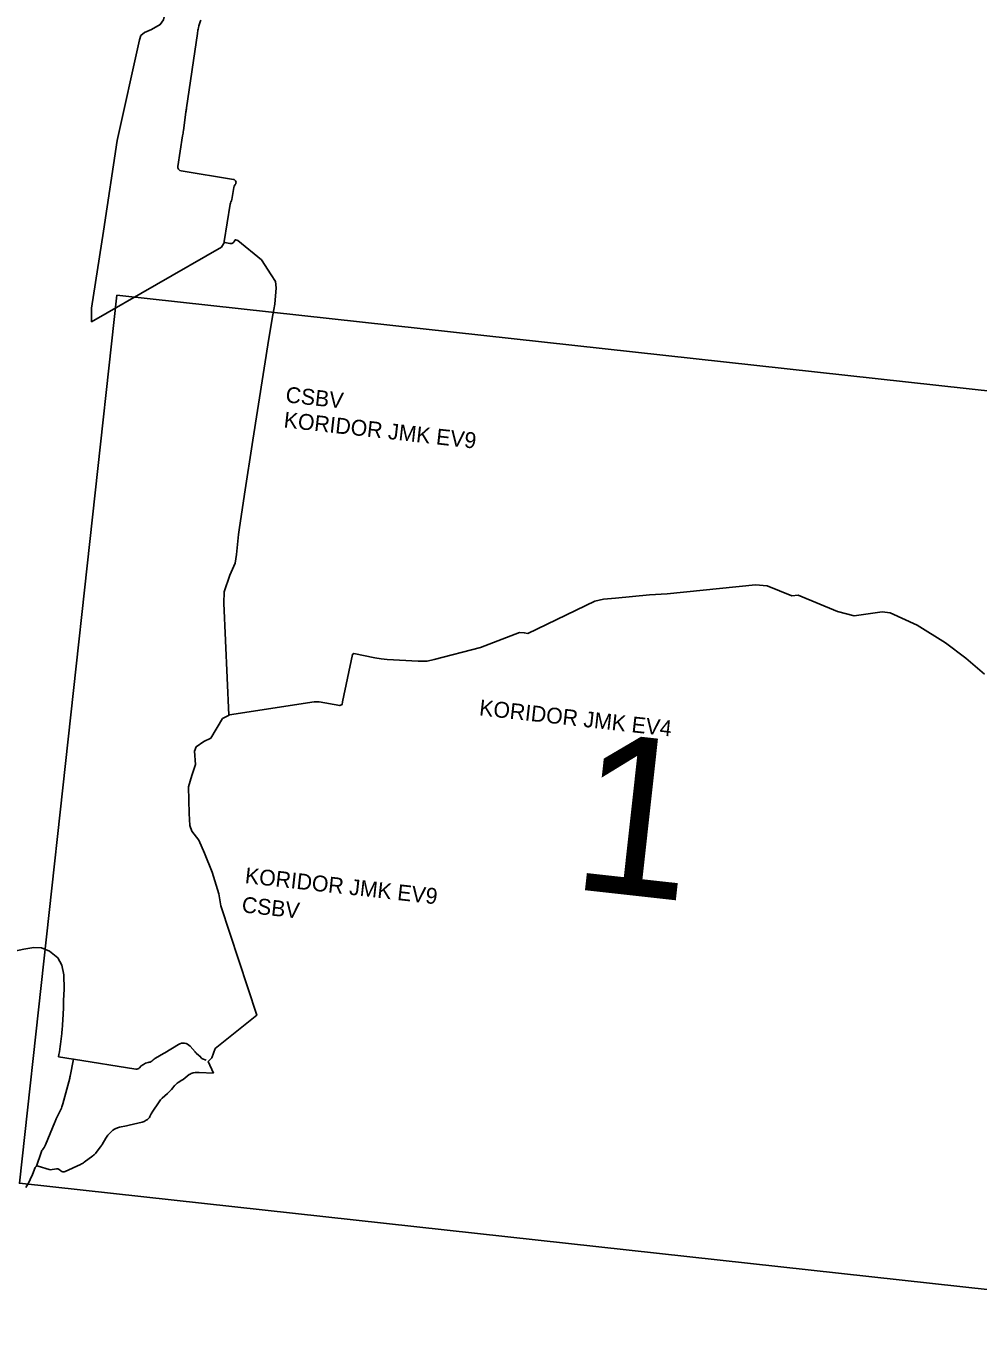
# Model space of a CAD drawing. Extents: x -678204 to -526855, y -1228851 to -1110393.
# Drawn here: x -597988 to -594386, y -1171797 to -1166903 of the extents above; entities that cross this region are included whole.
import ezdxf

# ---------------------------------------------------------------- set-up
doc = ezdxf.new("R2010")
doc.units = 0
for name, color, linetype in [('00_n_cyklo popisy detaily', 7, 'Continuous'), ('00_n_cyklo prujezdne podminecne rekreacni hlavni', 7, 'Continuous'), ('00_n_cyklo prujezdne rekreacni hlavni', 7, 'Continuous'), ('00_n_cyklo prujezdne rekreacni vedlejsi', 7, 'Continuous'), ('00_n_cyklo studie rekreacni vedlejsi', 7, 'Continuous'), ('00_n_cyklo trasovani rekreacni hlavni', 7, 'Continuous'), ('00_n_cyklo trasovani rekreacni vedlejsi', 7, 'Continuous'), ('_HELP', 7, 'Continuous')]:
    doc.layers.add(name, color=color, linetype=linetype)

msp = doc.modelspace()

# ---------------------------------------------------------------- linework, layer by layer
at = {"layer": '00_n_cyklo prujezdne podminecne rekreacni hlavni'}
msp.add_lwpolyline([(-595757.4, -1169067.8), (-595629.6, -1169054.4), (-595563, -1169050.4), (-595228.5, -1169017.3), (-595183.9, -1169020.7), (-595090.4, -1169059), (-595067.3, -1169056.4), (-594918.8, -1169117.1), (-594854.9, -1169133.6), (-594748.7, -1169119), (-594718.5, -1169123), (-594617.4, -1169169.4), (-594509.4, -1169235.5), (-594432.8, -1169293.8), (-594362.1, -1169355.1)], dxfattribs=at)
at = {"layer": '00_n_cyklo prujezdne rekreacni hlavni'}
for p, q in [((-597335.5, -1166910.6), (-597336.4, -1166915.8)), ((-597339.1, -1166931.8), (-597380.4, -1167212.9)), ((-597382.7, -1167228.9), (-597391, -1167290.2)), ((-597391, -1167290.2), (-597392.3, -1167299.4)), ((-597395.1, -1167318.7), (-597413.1, -1167434.6)), ((-597400.7, -1167451.7), (-597203, -1167484)), ((-597195.9, -1167503.1), (-597197.7, -1167505.2)), ((-597201.5, -1167514.2), (-597208.8, -1167559.8)), ((-597215.6, -1167578.1), (-597237.6, -1167719.2)), ((-597235.3, -1167722.6), (-597216.7, -1167726.5)), ((-597193.7, -1167712.1), (-597190.8, -1167713.6)), ((-597190.7, -1167713.5), (-597186.1, -1167715)), ((-597186.1, -1167715), (-597096.7, -1167787.4)), ((-597096.7, -1167787.4), (-597059.7, -1167845)), ((-597059.7, -1167845), (-597044, -1167870.3)), ((-597040.9, -1167894.2), (-597046.5, -1167955.2)), ((-597044, -1167870.3), (-597040.9, -1167894.2)), ((-597053.6, -1167995.6), (-597069.5, -1168085)), ((-597046.5, -1167955.2), (-597053.6, -1167995.6)), ((-597069.5, -1168085), (-597130.1, -1168469.7)), ((-597130.1, -1168469.7), (-597160.5, -1168674.2)), ((-597160.5, -1168674.2), (-597181, -1168808.5)), ((-597184, -1168825.9), (-597191.9, -1168901.8)), ((-597181, -1168808.5), (-597184, -1168825.9)), ((-597369.8, -1170868.6), (-597392.9, -1170886.7)), ((-597278.3, -1170863), (-597332.3, -1170860.5)), ((-597424, -1170908.8), (-597432.5, -1170919.1)), ((-597397.6, -1170889.9), (-597412.2, -1170898.8)), ((-597484.2, -1170971.3), (-597510.2, -1171010.1)), ((-597452.7, -1170940), (-597472, -1170957.3)), ((-597514, -1171016.7), (-597518.9, -1171027.3)), ((-597659, -1171079.1), (-597675.2, -1171094.9)), ((-597647.3, -1171072.3), (-597654.9, -1171076.1)), ((-597607.9, -1171062.7), (-597634.4, -1171067.9)), ((-597548.3, -1171047.9), (-597597.1, -1171060.3)), ((-597527.8, -1171037.7), (-597533.2, -1171041.3)), ((-597685.6, -1171108.3), (-597699.5, -1171132.5)), ((-597734.7, -1171175.9), (-597767.1, -1171200.1)), ((-597703.2, -1171138.2), (-597725, -1171166.4)), ((-597952.5, -1171219.6), (-597963.3, -1171246.2)), ((-597899.5, -1171227.2), (-597941.5, -1171214.4)), ((-597871.5, -1171225.1), (-597887.9, -1171228)), ((-597855.3, -1171232.9), (-597861.9, -1171227.6)), ((-597781, -1171208.3), (-597839.7, -1171234.9))]:
    msp.add_line(p, q, dxfattribs=at)
for points in [[(-597191.9, -1168901.8), (-597196.6, -1168934.6), (-597217, -1168980.6), (-597237.7, -1169042.8), (-597237.7, -1169043.5)], [(-597237.7, -1169043.5), (-597239.5, -1169086.5), (-597220.1, -1169509.6)], [(-597218.4, -1169508.9), (-596898, -1169458.8), (-596878.1, -1169459.7), (-596800.9, -1169473.4), (-596792.1, -1169469.8), (-596790.3, -1169459.1), (-596753.2, -1169279.8), (-596747.6, -1169276.5), (-596668.7, -1169292.3), (-596644, -1169296.3), (-596621.7, -1169298.8), (-596504.7, -1169305.7), (-596470.3, -1169305), (-596444.2, -1169299), (-596268.5, -1169253.8), (-596120.9, -1169197), (-596102.9, -1169197.9), (-596089.7, -1169200.5), (-595835.7, -1169078.1), (-595803.4, -1169071.5), (-595757.4, -1169067.8)], [(-597218.4, -1169508.9), (-597221.9, -1169510.4), (-597244.7, -1169522.6), (-597289, -1169596.8), (-597315.1, -1169608.7), (-597343.4, -1169629.3), (-597349.7, -1169645.5), (-597346.2, -1169696.7), (-597360.9, -1169738), (-597372.9, -1169781.1), (-597370.3, -1169880.8), (-597367.4, -1169926.3), (-597359.7, -1169948.7), (-597334, -1169982), (-597312.4, -1170031.8), (-597283.1, -1170102.9), (-597258.2, -1170184.7), (-597250.8, -1170230.7), (-597115, -1170644.4), (-597271.4, -1170769.9)], [(-597271.4, -1170769.9), (-597284.3, -1170805.4), (-597298.2, -1170818.6), (-597278.3, -1170863)]]:
    msp.add_lwpolyline(points, dxfattribs=at)
for centre, radius, start, end in [((-596844.4, -1167004.6), 500, 169.7736, 171.634), ((-597225.6, -1166930.5), 111.7, 154.1225, 169.7736), ((-595896.4, -1167431.1), 1500, 171.634, 172.253), ((-598383.1, -1167164.6), 1000, 351.1378, 352.253), ((-597398.3, -1167436.9), 15, 171.1378, 260.7395), ((-597204.9, -1167495.6), 11.8, 319.9728, 80.7395), ((-597181.8, -1167517.3), 20, 142.7753, 170.8989), ((-597233.5, -1167555.9), 25, 328.5159, 350.8989), ((-597190.9, -1167582), 25, 148.5159, 171.1223), ((-597234.7, -1167719.7), 3, 171.1223, 258.101), ((-597213.9, -1167713.3), 13.5, 258.101, 304.9517), ((-597223.3, -1167700), 29.8, 304.9517, 334.205), ((-597194.6, -1167713.8), 2, 60.8962, 154.205), ((-597421.5, -1170850.1), 46.5, 301.0589, 308.0675), ((-597354.4, -1170888.3), 25, 108.7547, 128.0675), ((-597336.7, -1170940.4), 80.1, 86.8958, 108.7547), ((-597586.2, -1170791.1), 200, 311.8921, 320.2172), ((-597388.2, -1170938.6), 46.5, 121.0589, 140.2172), ((-597421.9, -1171013.2), 75, 131.8921, 146.0943), ((-597542.9, -1171016), 26.5, 304.8709, 334.8037), ((-597468.7, -1171038), 50, 146.0943, 154.8037), ((-597647.4, -1171090.9), 16.5, 116.6894, 134.3517), ((-597624.8, -1171117), 50, 101.056, 116.6897), ((-597646.3, -1170866.4), 200, 281.056, 284.2287), ((-597560.6, -1170999.5), 50, 284.2287, 303.176), ((-597742.8, -1171107.7), 50, 322.362, 330.1655), ((-597632, -1171139.1), 61.7, 134.3517, 150.1655), ((-597764.6, -1171135.8), 50, 306.7152, 322.362), ((-597944.1, -1171223), 9, 72.9728, 157.8404), ((-597892.2, -1171203.3), 25, 252.9728, 279.8308), ((-597869.5, -1171236.9), 12, 51.0653, 99.8308), ((-597812, -1171140), 75, 294.4197, 306.7152), ((-598289.5, -1171113.2), 352.3, 328.8661, 337.8111), ((-597845.9, -1171221.3), 15, 231.0652, 294.4197)]:
    msp.add_arc(centre, radius, start, end, dxfattribs=at)
at = {"layer": '00_n_cyklo prujezdne rekreacni vedlejsi'}
msp.add_lwpolyline([(-597388.2, -1166854.3), (-597415.6, -1166849.3), (-597427.6, -1166835.6), (-597448.9, -1166802.7), (-597467.6, -1166880.9), (-597479.7, -1166898.7), (-597512.2, -1166916.6), (-597539.4, -1166928.3), (-597553.2, -1166940.4), (-597558.4, -1166956.8), (-597643.1, -1167337.2), (-597693.9, -1167679.2), (-597739.5, -1167971.3), (-597739.4, -1168022.1), (-597247.7, -1167739.5), (-597237.1, -1167721.4)], dxfattribs=at)
at = {"layer": '00_n_cyklo studie rekreacni vedlejsi'}
for p, q in [((-597347.9, -1170782.9), (-597366.9, -1170761.5)), ((-597333.7, -1170795.9), (-597343.6, -1170787.1)), ((-597809, -1170810.6), (-597864.9, -1170801.8)), ((-597572.2, -1170847.8), (-597808.3, -1170810.7)), ((-597323.4, -1170806.7), (-597330, -1170799.5)), ((-597306.5, -1170814.6), (-597320.2, -1170809)), ((-597853.8, -1170995.1), (-597873, -1171036.4)), ((-597878.2, -1171048.5), (-597913.2, -1171133.6)), ((-597930.1, -1171163.2), (-597947.2, -1171214.5)), ((-597919, -1171144), (-597923.1, -1171149.5))]:
    msp.add_line(p, q, dxfattribs=at)
for points in [[(-598154.6, -1170194.6), (-598110.7, -1170418), (-597995.1, -1170394.2), (-597958.1, -1170388.3), (-597928.4, -1170389.6), (-597898.6, -1170402.2), (-597867.6, -1170426.6), (-597852.4, -1170455.1), (-597844.4, -1170491.4), (-597843.1, -1170545), (-597845.4, -1170588.6)], [(-597845.3, -1170599.2), (-597845.4, -1170588.6)], [(-597848.1, -1170660.9), (-597845.8, -1170617.5)], [(-597853.3, -1170723.4), (-597852.3, -1170713.4)], [(-597468, -1170789.1), (-597497.2, -1170806)], [(-597411.2, -1170754.7), (-597462.6, -1170785.9)], [(-597808.3, -1170810.7), (-597820.5, -1170874.9)], [(-597521.2, -1170822), (-597525.8, -1170823.1)], [(-597822.1, -1170881.8), (-597847.8, -1170978.7)]]:
    msp.add_lwpolyline(points, dxfattribs=at)
for centre, radius, start, end in [((-598143.3, -1170601.6), 298, 356.938, 0.4576), ((-598844.6, -1170607.6), 998, 353.9141, 356.938), ((-598845.7, -1170617.6), 998, 349.3631, 353.9141), ((-597618, -1170529.3), 300, 300.0169, 301.2171), ((-597393.1, -1170784.7), 35, 41.5471, 121.2171), ((-597310.5, -1170749.7), 50, 221.5471, 228.4384), ((-597512.8, -1170881.6), 60, 102.5027, 139.5154), ((-597526.6, -1170797.6), 25, 282.5027, 316.4873), ((-597472.2, -1170849.3), 50, 120.0169, 136.4873), ((-597366.9, -1170833.4), 50, 42.5548, 48.4384), ((-597316.8, -1170800.6), 9, 222.5548, 247.829), ((-597919.3, -1170856), 100.5, 345.1308, 349.205), ((-597569.9, -1170832.9), 15, 261.0767, 319.5154), ((-597944.5, -1170953), 100, 335.1214, 345.1308), ((-597600.8, -1171162.6), 300, 155.1214, 157.6434), ((-597959.5, -1171114.5), 50, 323.9386, 337.6434), ((-597882.7, -1171179), 50, 143.9386, 161.6161)]:
    msp.add_arc(centre, radius, start, end, dxfattribs=at)
at = {"layer": '00_n_cyklo trasovani rekreacni hlavni'}
for p, q in [((-597335.5, -1166910.6), (-597336.4, -1166915.8)), ((-597339.1, -1166931.8), (-597380.4, -1167212.9)), ((-597382.7, -1167228.9), (-597391, -1167290.2)), ((-597391, -1167290.2), (-597392.3, -1167299.4)), ((-597395.1, -1167318.7), (-597413.1, -1167434.6)), ((-597400.7, -1167451.7), (-597203, -1167484)), ((-597195.9, -1167503.1), (-597197.7, -1167505.2)), ((-597201.5, -1167514.2), (-597208.8, -1167559.8)), ((-597215.6, -1167578.1), (-597237.6, -1167719.2)), ((-597235.3, -1167722.6), (-597216.7, -1167726.5)), ((-597193.7, -1167712.1), (-597190.8, -1167713.6)), ((-597190.7, -1167713.5), (-597186.1, -1167715)), ((-597186.1, -1167715), (-597096.7, -1167787.4)), ((-597096.7, -1167787.4), (-597059.7, -1167845)), ((-597059.7, -1167845), (-597044, -1167870.3)), ((-597040.9, -1167894.2), (-597046.5, -1167955.2)), ((-597044, -1167870.3), (-597040.9, -1167894.2)), ((-597053.6, -1167995.6), (-597069.5, -1168085)), ((-597046.5, -1167955.2), (-597053.6, -1167995.6)), ((-597069.5, -1168085), (-597130.1, -1168469.7)), ((-597130.1, -1168469.7), (-597160.5, -1168674.2)), ((-597160.5, -1168674.2), (-597181, -1168808.5)), ((-597184, -1168825.9), (-597191.9, -1168901.8)), ((-597181, -1168808.5), (-597184, -1168825.9)), ((-597369.8, -1170868.6), (-597392.9, -1170886.7)), ((-597278.3, -1170863), (-597332.3, -1170860.5)), ((-597424, -1170908.8), (-597432.5, -1170919.1)), ((-597397.6, -1170889.9), (-597412.2, -1170898.8)), ((-597484.2, -1170971.3), (-597510.2, -1171010.1)), ((-597452.7, -1170940), (-597472, -1170957.3)), ((-597514, -1171016.7), (-597518.9, -1171027.3)), ((-597659, -1171079.1), (-597675.2, -1171094.9)), ((-597647.3, -1171072.3), (-597654.9, -1171076.1)), ((-597607.9, -1171062.7), (-597634.4, -1171067.9)), ((-597548.3, -1171047.9), (-597597.1, -1171060.3)), ((-597527.8, -1171037.7), (-597533.2, -1171041.3)), ((-597685.6, -1171108.3), (-597699.5, -1171132.5)), ((-597734.7, -1171175.9), (-597767.1, -1171200.1)), ((-597703.2, -1171138.2), (-597725, -1171166.4)), ((-597952.5, -1171219.6), (-597963.3, -1171246.2)), ((-597899.5, -1171227.2), (-597941.5, -1171214.4)), ((-597871.5, -1171225.1), (-597887.9, -1171228)), ((-597855.3, -1171232.9), (-597861.9, -1171227.6)), ((-597781, -1171208.3), (-597839.7, -1171234.9))]:
    msp.add_line(p, q, dxfattribs=at)
for points in [[(-597191.9, -1168901.8), (-597196.6, -1168934.6), (-597217, -1168980.6), (-597237.7, -1169042.8), (-597237.7, -1169043.5)], [(-595757.4, -1169067.8), (-595629.6, -1169054.4), (-595563, -1169050.4), (-595228.5, -1169017.3), (-595183.9, -1169020.7), (-595090.4, -1169059), (-595067.3, -1169056.4), (-594918.8, -1169117.1), (-594854.9, -1169133.6), (-594748.7, -1169119), (-594718.5, -1169123), (-594617.4, -1169169.4), (-594509.4, -1169235.5), (-594432.8, -1169293.8), (-594362.1, -1169355.1)], [(-597237.7, -1169043.5), (-597239.5, -1169086.5), (-597220.1, -1169509.6)], [(-597218.4, -1169508.9), (-596898, -1169458.8), (-596878.1, -1169459.7), (-596800.9, -1169473.4), (-596792.1, -1169469.8), (-596790.3, -1169459.1), (-596753.2, -1169279.8), (-596747.6, -1169276.5), (-596668.7, -1169292.3), (-596644, -1169296.3), (-596621.7, -1169298.8), (-596504.7, -1169305.7), (-596470.3, -1169305), (-596444.2, -1169299), (-596268.5, -1169253.8), (-596120.9, -1169197), (-596102.9, -1169197.9), (-596089.7, -1169200.5), (-595835.7, -1169078.1), (-595803.4, -1169071.5), (-595757.4, -1169067.8)], [(-597218.4, -1169508.9), (-597221.9, -1169510.4), (-597244.7, -1169522.6), (-597289, -1169596.8), (-597315.1, -1169608.7), (-597343.4, -1169629.3), (-597349.7, -1169645.5), (-597346.2, -1169696.7), (-597360.9, -1169738), (-597372.9, -1169781.1), (-597370.3, -1169880.8), (-597367.4, -1169926.3), (-597359.7, -1169948.7), (-597334, -1169982), (-597312.4, -1170031.8), (-597283.1, -1170102.9), (-597258.2, -1170184.7), (-597250.8, -1170230.7), (-597115, -1170644.4), (-597271.4, -1170769.9)], [(-597271.4, -1170769.9), (-597284.3, -1170805.4), (-597298.2, -1170818.6), (-597278.3, -1170863)]]:
    msp.add_lwpolyline(points, dxfattribs=at)
for centre, radius, start, end in [((-596844.4, -1167004.6), 500, 169.7736, 171.634), ((-597225.6, -1166930.5), 111.7, 154.1225, 169.7736), ((-595896.4, -1167431.1), 1500, 171.634, 172.253), ((-598383.1, -1167164.6), 1000, 351.1378, 352.253), ((-597398.3, -1167436.9), 15, 171.1378, 260.7395), ((-597204.9, -1167495.6), 11.8, 319.9728, 80.7395), ((-597181.8, -1167517.3), 20, 142.7753, 170.8989), ((-597233.5, -1167555.9), 25, 328.5159, 350.8989), ((-597190.9, -1167582), 25, 148.5159, 171.1223), ((-597234.7, -1167719.7), 3, 171.1223, 258.101), ((-597213.9, -1167713.3), 13.5, 258.101, 304.9517), ((-597223.3, -1167700), 29.8, 304.9517, 334.205), ((-597194.6, -1167713.8), 2, 60.8962, 154.205), ((-597421.5, -1170850.1), 46.5, 301.0589, 308.0675), ((-597354.4, -1170888.3), 25, 108.7547, 128.0675), ((-597336.7, -1170940.4), 80.1, 86.8958, 108.7547), ((-597586.2, -1170791.1), 200, 311.8921, 320.2172), ((-597388.2, -1170938.6), 46.5, 121.0589, 140.2172), ((-597421.9, -1171013.2), 75, 131.8921, 146.0943), ((-597542.9, -1171016), 26.5, 304.8709, 334.8037), ((-597468.7, -1171038), 50, 146.0943, 154.8037), ((-597647.4, -1171090.9), 16.5, 116.6894, 134.3517), ((-597624.8, -1171117), 50, 101.056, 116.6897), ((-597646.3, -1170866.4), 200, 281.056, 284.2287), ((-597560.6, -1170999.5), 50, 284.2287, 303.176), ((-597742.8, -1171107.7), 50, 322.362, 330.1655), ((-597632, -1171139.1), 61.7, 134.3517, 150.1655), ((-597764.6, -1171135.8), 50, 306.7152, 322.362), ((-597944.1, -1171223), 9, 72.9728, 157.8404), ((-597892.2, -1171203.3), 25, 252.9728, 279.8308), ((-597869.5, -1171236.9), 12, 51.0653, 99.8308), ((-597812, -1171140), 75, 294.4197, 306.7152), ((-598289.5, -1171113.2), 352.3, 328.8661, 337.8111), ((-597845.9, -1171221.3), 15, 231.0652, 294.4197)]:
    msp.add_arc(centre, radius, start, end, dxfattribs=at)
at = {"layer": '00_n_cyklo trasovani rekreacni vedlejsi'}
for p, q in [((-597347.9, -1170782.9), (-597366.9, -1170761.5)), ((-597333.7, -1170795.9), (-597343.6, -1170787.1)), ((-597809, -1170810.6), (-597864.9, -1170801.8)), ((-597572.2, -1170847.8), (-597808.3, -1170810.7)), ((-597323.4, -1170806.7), (-597330, -1170799.5)), ((-597306.5, -1170814.6), (-597320.2, -1170809)), ((-597853.8, -1170995.1), (-597873, -1171036.4)), ((-597878.2, -1171048.5), (-597913.2, -1171133.6)), ((-597930.1, -1171163.2), (-597947.2, -1171214.5)), ((-597919, -1171144), (-597923.1, -1171149.5))]:
    msp.add_line(p, q, dxfattribs=at)
for points in [[(-597388.2, -1166854.3), (-597415.6, -1166849.3), (-597427.6, -1166835.6), (-597448.9, -1166802.7), (-597467.6, -1166880.9), (-597479.7, -1166898.7), (-597512.2, -1166916.6), (-597539.4, -1166928.3), (-597553.2, -1166940.4), (-597558.4, -1166956.8), (-597643.1, -1167337.2), (-597693.9, -1167679.2), (-597739.5, -1167971.3), (-597739.4, -1168022.1), (-597247.7, -1167739.5), (-597237.1, -1167721.4)], [(-598154.6, -1170194.6), (-598110.7, -1170418), (-597995.1, -1170394.2), (-597958.1, -1170388.3), (-597928.4, -1170389.6), (-597898.6, -1170402.2), (-597867.6, -1170426.6), (-597852.4, -1170455.1), (-597844.4, -1170491.4), (-597843.1, -1170545), (-597845.4, -1170588.6)], [(-597845.3, -1170599.2), (-597845.4, -1170588.6)], [(-597848.1, -1170660.9), (-597845.8, -1170617.5)], [(-597853.3, -1170723.4), (-597852.3, -1170713.4)], [(-597468, -1170789.1), (-597497.2, -1170806)], [(-597411.2, -1170754.7), (-597462.6, -1170785.9)], [(-597808.3, -1170810.7), (-597820.5, -1170874.9)], [(-597521.2, -1170822), (-597525.8, -1170823.1)], [(-597822.1, -1170881.8), (-597847.8, -1170978.7)]]:
    msp.add_lwpolyline(points, dxfattribs=at)
for centre, radius, start, end in [((-598143.3, -1170601.6), 298, 356.938, 0.4576), ((-598844.6, -1170607.6), 998, 353.9141, 356.938), ((-598845.7, -1170617.6), 998, 349.3631, 353.9141), ((-597618, -1170529.3), 300, 300.0169, 301.2171), ((-597393.1, -1170784.7), 35, 41.5471, 121.2171), ((-597310.5, -1170749.7), 50, 221.5471, 228.4384), ((-597512.8, -1170881.6), 60, 102.5027, 139.5154), ((-597526.6, -1170797.6), 25, 282.5027, 316.4873), ((-597472.2, -1170849.3), 50, 120.0169, 136.4873), ((-597366.9, -1170833.4), 50, 42.5548, 48.4384), ((-597316.8, -1170800.6), 9, 222.5548, 247.829), ((-597919.3, -1170856), 100.5, 345.1308, 349.205), ((-597569.9, -1170832.9), 15, 261.0767, 319.5154), ((-597944.5, -1170953), 100, 335.1214, 345.1308), ((-597600.8, -1171162.6), 300, 155.1214, 157.6434), ((-597959.5, -1171114.5), 50, 323.9386, 337.6434), ((-597882.7, -1171179), 50, 143.9386, 161.6161)]:
    msp.add_arc(centre, radius, start, end, dxfattribs=at)
at = {"layer": '_HELP'}
msp.add_lwpolyline([(-597643.4, -1167921.6), (-592928.8, -1168439.3), (-593297.5, -1171796.8), (-598012.1, -1171279.1)], close=True, dxfattribs=at)

# ---------------------------------------------------------------- texts
at = {"layer": '00_n_cyklo popisy detaily'}
for s, p in [('CSBV', (-597007.8, -1168326.4)), ('KORIDOR JMK EV9', (-597014.7, -1168421.5)), ('KORIDOR JMK EV4', (-596275.4, -1169509.9)), ('KORIDOR JMK EV9', (-597161.4, -1170144.5)), ('CSBV', (-597173.5, -1170254.7))]:
    msp.add_text(s, height=60, rotation=353.6836, dxfattribs=at).set_placement(p)
at = {"layer": '_HELP'}
msp.add_text('1', height=600, rotation=353.6836, dxfattribs=at).set_placement((-595934.2, -1170164.7))

doc.saveas('drawing.dxf')
